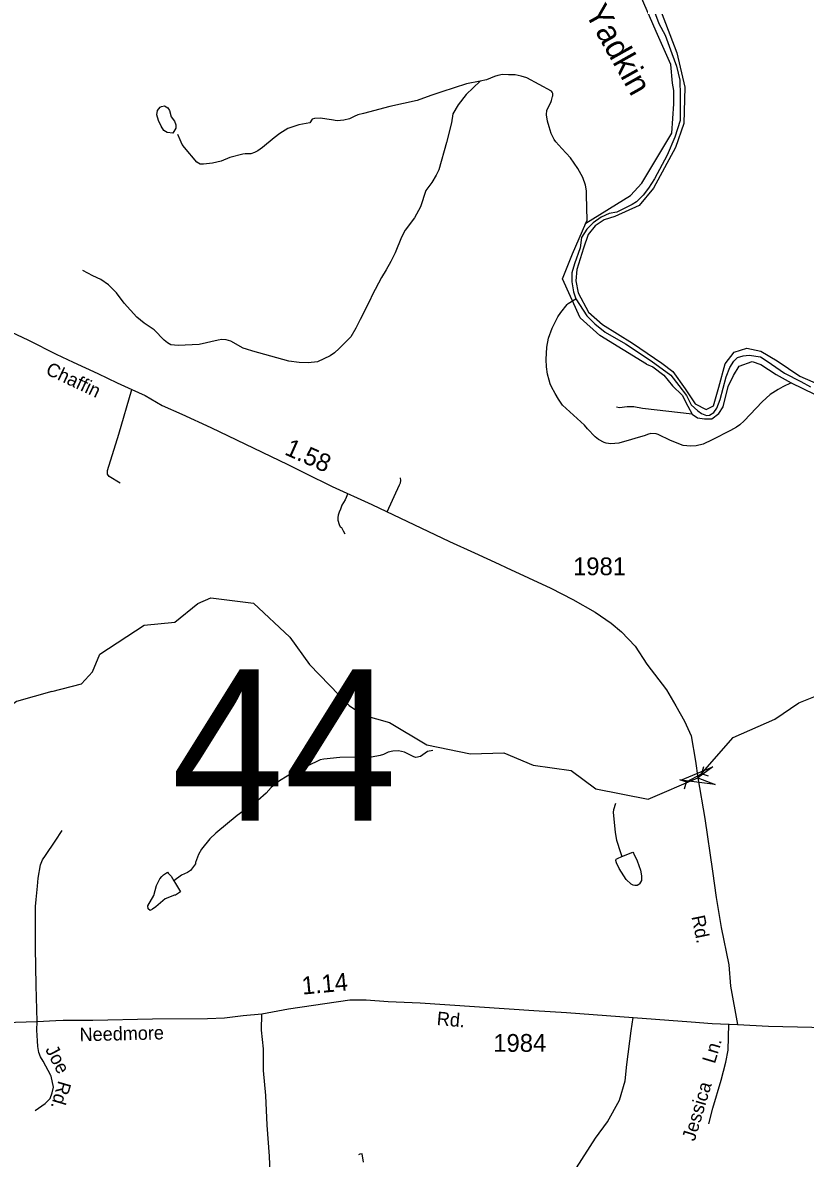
# Model space of a CAD drawing. Extents: x 1473865 to 1648260, y 639067 to 773536.
# Drawn here: x 1518118 to 1523619, y 753147 to 761135 of the extents above; entities that cross this region are included whole.
import ezdxf

# ---------------------------------------------------------------- set-up
doc = ezdxf.new("R2010")
doc.units = 0
for name, color, linetype in [('Exist Boundary Political CountyLine', 7, 'Continuous'), ('Exist Hydrographic Creek Single Shore', 7, 'Continuous'), ('Exist Hydrographic Misc Water Feature', 7, 'Continuous'), ('Exist Hydrographic River Shore', 7, 'Continuous'), ('Exist Hydrographic River Shore Label', 7, 'Continuous'), ('Exist Road Non-System Type 51', 7, 'Continuous'), ('Exist Road Non-System Type 51 Label', 7, 'Continuous'), ('Exist Road Secondary Mileage Hundredths English Label', 7, 'Continuous'), ('Exist Road Secondary Structure Culvert CELL', 7, 'Continuous'), ('Exist Road Secondary Structure Standard Bridge Attributed CELL', 7, 'Continuous'), ('Exist Road Secondary Structure Standard Bridge Number Label', 7, 'Continuous'), ('Exist Road Secondary Type 51 Attributed', 7, 'Continuous'), ('Exist Road Secondary Type 51 Label', 7, 'Continuous'), ('Exist Road Secondary Type 51 Number Label', 7, 'Continuous')]:
    doc.layers.add(name, color=color, linetype=linetype)

msp = doc.modelspace()

# ---------------------------------------------------------------- linework, layer by layer
at = {"layer": 'Exist Boundary Political CountyLine'}
for points in [[(1522545.9, 761249.4), (1522589.6, 761129.8), (1522635.1, 761046.3), (1522681.6, 760919.1), (1522713.9, 760829.8), (1522736.6, 760731.1), (1522740.4, 760622.9), (1522739.5, 760529.9), (1522739.5, 760446.4), (1522701.5, 760330.6), (1522647.5, 760203.4), (1522560.2, 760036.3), (1522516.5, 759971.8), (1522480.5, 759920.5), (1522433, 759875), (1522403.6, 759856), (1522295.5, 759802.8), (1522240.5, 759793.3), (1522185.4, 759766.7), (1522128.5, 759726.9), (1522084.9, 759683.2), (1522046.9, 759624.4), (1522036.5, 759550.3), (1521996.6, 759438.3), (1521979.6, 759375.7), (1521978.6, 759313), (1521989.1, 759242.8), (1522006.1, 759193.4), (1522084.9, 759073.8), (1522139.9, 759016.9), (1522212, 758958), (1522356.2, 758876.4), (1522535.5, 758756.8), (1522674, 758656.2), (1522730.9, 758582.2), (1522784.1, 758511.9), (1522816.3, 758447.4), (1522863.8, 758403.7), (1522890.3, 758386.6), (1522924.5, 758371.4)], [(1522924.5, 758371.4), (1522945.3, 758373.3), (1522977.6, 758392.3), (1522996.6, 758422.7), (1523021.2, 758483.4), (1523063, 758642.9), (1523089.5, 758709.4), (1523116.1, 758753), (1523142.7, 758779.6), (1523182.5, 758791), (1523224.3, 758796.7), (1523304.9, 758783.4), (1523352.3, 758753), (1523473.8, 758669.5), (1523587.6, 758610.6), (1523655.9, 758574.6)]]:
    msp.add_lwpolyline(points, dxfattribs=at)
at = {"layer": 'Exist Hydrographic Creek Single Shore'}
for points in [[(1518323.4, 756430.3), (1518073.7, 756359.7), (1517633.6, 756027.2), (1517019.4, 755738.3), (1516264.6, 755414.7), (1516181.7, 755432.8), (1515878.6, 755780.4), (1515765.6, 755966.4), (1515609.7, 756100.9), (1515352.6, 756230.9), (1515263.6, 756341), (1515299.6, 756540.5), (1515276.7, 756632.9), (1515137.6, 756809.7), (1515139.6, 756934.3), (1515285.7, 757174.3), (1515279.6, 757276.2), (1515173.6, 757458.9), (1514761.7, 757700.2)], [(1518323.4, 756430.3), (1518531.7, 756485), (1518608.7, 756568.8), (1518660.7, 756692.5), (1518971.7, 756896.3), (1519188.7, 756918.1), (1519349.7, 757049.5), (1519441.7, 757090.3), (1519741.7, 757051.5), (1519995.7, 756813.2), (1520134.8, 756620), (1520413.7, 756332.1), (1520512.8, 756264.5), (1520695.7, 756211.5), (1520959.7, 756055.2)], [(1520959.7, 756055.2), (1521266.7, 755993.2), (1521500.7, 755998.3), (1521707.7, 755912.1), (1521973.8, 755873.9), (1522146.7, 755745.6), (1522515.5, 755672.8), (1522865.2, 755823.1), (1523111.8, 756106.9), (1523405.7, 756235.6), (1523573.8, 756350.3), (1523808.8, 756444.1)]]:
    msp.add_lwpolyline(points, dxfattribs=at)
at = {"layer": 'Exist Hydrographic Misc Water Feature'}
for points in [[(1521534.4, 760769), (1521491.6, 760770), (1521459.4, 760762.8), (1521435.2, 760755.3), (1521378.7, 760732.7), (1521333.3, 760722.6)], [(1521844.2, 760618.1), (1521844.6, 760637.8), (1521840.8, 760645.9), (1521834.9, 760654), (1521663, 760746), (1521623.3, 760758.9), (1521579.6, 760767.9), (1521534.4, 760769)], [(1521333.3, 760722.6), (1521236.3, 760630.1), (1521178.7, 760557.5), (1521141.3, 760494.4), (1521131.8, 760430.6), (1521096.7, 760291.6), (1521044.3, 760100.9), (1521025.4, 760061.3), (1520993.4, 760009.7), (1520953, 759955.1), (1520914.4, 759840.1), (1520872.5, 759761.1), (1520806.6, 759674.7), (1520781.5, 759627.3), (1520735.7, 759515.1), (1520706.3, 759454.3), (1520673.8, 759396.3), (1520641, 759342.8), (1520574.2, 759218.4), (1520559.4, 759180.8), (1520490.3, 759046.5), (1520458.9, 758987.2), (1520425.5, 758924.1), (1520343.7, 758844), (1520311, 758812.8), (1520278.5, 758791.6), (1520189.5, 758749.7), (1520125.4, 758743.2), (1520061.4, 758744.7), (1519989.7, 758754.4), (1519735.2, 758824.3), (1519691.4, 758837.3), (1519667.6, 758845.9), (1519580.7, 758893.9), (1519549, 758904.6), (1519517, 758905.4), (1519492.9, 758902), (1519359.1, 758871.7), (1519212, 758864.6), (1519160.1, 758869.8), (1519136.5, 758882.3), (1519112.9, 758900.9), (1519042.5, 758974.5), (1518971.6, 759022.1), (1518920.5, 759063.3), (1518830.7, 759161.4), (1518778.3, 759234.6), (1518721.6, 759289.9), (1518666.5, 759329.1), (1518611.1, 759354.4), (1518540, 759392.1)], [(1521333.3, 760722.6), (1521238, 760704), (1521064.8, 760648.1), (1520988.1, 760621.9), (1520891.4, 760588.2), (1520698.3, 760544.7), (1520513.3, 760497.1), (1520473, 760486.1), (1520448.7, 760474.7), (1520416.4, 760459.4), (1520376.1, 760448.4), (1520328, 760445.5), (1520288.1, 760450.5), (1520208.4, 760462.3), (1520168.4, 760461.2), (1520152.3, 760455.6), (1520135.7, 760430), (1520059.3, 760415.9), (1519982.7, 760389.7), (1519925.9, 760355), (1519885.3, 760325.9), (1519803.7, 760255.9), (1519771.1, 760232.7), (1519746.9, 760221.3), (1519722.7, 760211.8), (1519682.7, 760212.8), (1519666.6, 760209.2), (1519574.1, 760187.3), (1519513.9, 760161.2), (1519453.2, 760146.2), (1519389, 760139.7), (1519365, 760140.3), (1519341.3, 760154.8), (1519255.6, 760256.8), (1519240.1, 760279.1), (1519224.8, 760311.5), (1519208.3, 760348.8)], [(1521909.1, 760248.7), (1521864.9, 760297.5), (1521853.2, 760313.7), (1521834.1, 760354.2), (1521819.3, 760402.5), (1521808.2, 760442.8), (1521801.1, 760486.9), (1521801.9, 760518.9), (1521831.2, 760574.2), (1521835.6, 760587.8), (1521842.1, 760615.3)], [(1519172.9, 760358.4), (1519134.3, 760362.4), (1519110.6, 760377), (1519091.4, 760407.4), (1519072.3, 760447.8), (1519061.1, 760486.1), (1519065.8, 760516), (1519084.4, 760539.5), (1519094.4, 760545.3), (1519114.5, 760548.8), (1519138.3, 760536.3), (1519149.8, 760516), (1519162.8, 760473.7), (1519186.1, 760441.2), (1519195.6, 760417), (1519195, 760393), (1519172.9, 760358.4)], [(1522071.5, 759716.4), (1522087, 759745.6), (1522080.4, 759920.7), (1522081.1, 759952.6), (1522073.9, 759992.7), (1522055.2, 760045.2), (1522020.6, 760109.9), (1521968.3, 760183.1), (1521909.1, 760248.7)], [(1523521, 758601.6), (1523461.9, 758572.9), (1523429.5, 758553.7), (1523372.7, 758519), (1523315.5, 758468.4), (1523190.5, 758335.5), (1523159.9, 758306.2), (1523135.5, 758288.8), (1523094.9, 758265.7), (1522965.4, 758200.8), (1522900.7, 758170.3), (1522852.5, 758159.5), (1522812.4, 758156.4), (1522760.5, 758161.6), (1522671.2, 758195.7), (1522586.3, 758237.7), (1522572.3, 758242), (1522534.4, 758244.9), (1522510.3, 758239.4), (1522494.1, 758231.9), (1522469.9, 758224.4), (1522445.7, 758217), (1522397.4, 758202.1), (1522308.8, 758176.2), (1522252.7, 758173.6), (1522220.9, 758178.3), (1522205, 758182.6), (1522165.4, 758203.6), (1522141.8, 758222.1), (1522089.1, 758277.3), (1522067.7, 758303.8), (1521912.9, 758445.4), (1521883.7, 758486), (1521860.7, 758526.6), (1521835.8, 758573.1), (1521826.2, 758595.3), (1521818.7, 758619.5), (1521807.8, 758663.7), (1521800.9, 758713.9), (1521798.1, 758765.9), (1521802, 758851.8), (1521815.5, 758915.4), (1521839.1, 758986.8), (1521881, 759065.8), (1521901.7, 759097.3), (1521944.9, 759152.2), (1521953.1, 759160), (1522006.1, 759193.4)], [(1522825, 758380.6), (1522474.8, 758421.7), (1522414.6, 758433.6), (1522366.3, 758433.2), (1522314.2, 758425.2), (1522292.2, 758429.6)], [(1521000.2, 756016.6), (1520963.5, 756009), (1520914.7, 755974.2), (1520882.5, 755966.9), (1520866.6, 755971.3), (1520803.3, 756004.8), (1520759.5, 756013.8), (1520719.5, 756010.7), (1520687.3, 756003.5), (1520655, 755988.3), (1520630.8, 755980.8), (1520569.8, 755969.9), (1520346.5, 755967.5), (1520234.1, 755954.1), (1520210, 755950.7), (1520185.8, 755939.3), (1520056.4, 755878.4), (1520032.1, 755866.9), (1519923.3, 755802.6), (1519865.5, 755754.9), (1519828.7, 755715.8), (1519771.5, 755663.2), (1519625.1, 755558.7), (1519476.6, 755435.3), (1519432.6, 755393.3), (1519375.8, 755322.7), (1519354.8, 755283.2), (1519333.5, 755227.7), (1519333.4, 755219.7), (1519298.2, 755172.6), (1519275.9, 755157.1), (1519235.5, 755138), (1519180.5, 755098.8)], [(1522284.7, 755642.4), (1522270.3, 755598.5), (1522267.9, 755582.6), (1522282.7, 755438.3), (1522293.5, 755386.1), (1522319.5, 755297.6), (1522330.8, 755271.2)], [(1522330.8, 755271.2), (1522407.1, 755300.3), (1522411.4, 755293.4), (1522438.2, 755238.8), (1522460.8, 755174.3), (1522467.8, 755134.1), (1522467.1, 755102.2), (1522454.5, 755078.5), (1522448.4, 755072.6), (1522438.3, 755066.9), (1522422.2, 755065.2), (1522410.3, 755067.5), (1522394.4, 755075.9), (1522359.3, 755108.7), (1522311, 755185.8), (1522291.9, 755226.3), (1522288.2, 755242.3), (1522290.4, 755250.2), (1522298.6, 755256), (1522330.8, 755271.2)], [(1519180.5, 755098.8), (1519192.2, 755081.1), (1519226.6, 755020.8), (1519192.3, 754999.2), (1519184.3, 754999.3), (1519119.7, 754972.9), (1519054.4, 754916.4), (1519030, 754899), (1519013.8, 754891.4), (1519000.1, 754901.7), (1518998.6, 754923.7), (1519040.2, 754994.7), (1519057.8, 755066.3), (1519082.9, 755113.6), (1519095.2, 755129.4), (1519107.5, 755141.1), (1519135.4, 755158.9), (1519141.8, 755152.2), (1519161.4, 755131.8), (1519180.5, 755098.8)], [(1520513.9, 753121.1), (1520503.4, 753177.8), (1520487.1, 753175.7), (1520479, 753171.9)]]:
    msp.add_lwpolyline(points, dxfattribs=at)
at = {"layer": 'Exist Hydrographic River Shore'}
for points in [[(1522503.3, 758732.2), (1522176.1, 758934.7), (1522038.1, 759059.5), (1521913.1, 759334.1), (1521983, 759509.2), (1522076.2, 759725.4), (1522391.4, 759919.8), (1522471.2, 760006.3), (1522682.1, 760357.1), (1522694.3, 760564.2), (1522695.9, 760658.4), (1522685, 760709.2), (1522674.8, 760841.5), (1522571.9, 761073.7), (1522461.8, 761328.1)], [(1522606.3, 761210.4), (1522716.3, 760922.3), (1522772.4, 760681), (1522765.3, 760424.7), (1522706.8, 760256), (1522552.3, 759970.2), (1522451.7, 759848.4), (1522281.8, 759772.3), (1522206.9, 759748.9), (1522141.3, 759706.7), (1522092.2, 759645.8), (1522059.4, 759549.8), (1522012.6, 759399.9), (1522005.6, 759317.9), (1522022, 759233.6), (1522094.5, 759097.7), (1522194.8, 759012.2), (1522405.5, 758881), (1522611.4, 758740.4)], [(1522611.4, 758740.4), (1522687.9, 758680.5), (1522774.5, 758558.7), (1522844.7, 758453.3), (1522921.9, 758413.5), (1522973.4, 758439.2), (1523010.9, 758570.4), (1523055.3, 758734.4), (1523118.5, 758816.3), (1523207.5, 758844.5), (1523308.1, 758823.4), (1523422.8, 758755.4), (1523582, 758647.7), (1523818.4, 758544.6)], [(1522503.3, 758732.2), (1522548.8, 758713.2), (1522624.5, 758655.6), (1522685.3, 758581.5), (1522754.4, 758514.1), (1522793.9, 758436.7), (1522825, 758380.6)], [(1522825, 758380.6), (1522862.9, 758354.4), (1522912.2, 758349.5), (1522963.2, 758347.9), (1523012.5, 758385.7), (1523042.1, 758431.8), (1523078.3, 758576.6), (1523114.5, 758652.3), (1523155.6, 758719.8), (1523246, 758752.7), (1523306.9, 758731.3), (1523413.8, 758660.5), (1523521, 758601.6)], [(1523521, 758601.6), (1523684.4, 758521), (1523890, 758458.4), (1524077.4, 758443.6), (1524248.4, 758448.6), (1524474.6, 758517.8), (1524504.2, 758539.2)]]:
    msp.add_lwpolyline(points, dxfattribs=at)
at = {"layer": 'Exist Road Non-System Type 51'}
for points in [[(1518804.1, 757895.1), (1518726.8, 757942.3), (1518715, 757960.3), (1518713.5, 757984.4), (1518794.9, 758241.2), (1518885.6, 758555.6)], [(1520680.4, 757695.3), (1520767.6, 757883.1), (1520774.2, 757898), (1520777.5, 757914.6), (1520774.2, 757934.5)], [(1520404.8, 757822.1), (1520385, 757778.8), (1520361.8, 757740.7), (1520351.9, 757714.2), (1520341.9, 757692.6), (1520337, 757671.1), (1520333.6, 757654.5), (1520333.6, 757636.3), (1520343.6, 757604.8), (1520350.2, 757589.9), (1520358.5, 757583.3), (1520371.7, 757561.8), (1520383.3, 757540.2)], [(1518219.7, 754110.6), (1518211.8, 754362.7), (1518208.2, 754628.7), (1518208.8, 754918.9), (1518211.8, 754966.8), (1518223.3, 755060.5), (1518226.3, 755118.4), (1518243.8, 755212.1), (1518257.4, 755247.5), (1518279, 755277.1), (1518346, 755378.8), (1518395.5, 755454)], [(1519404.1, 752595.2), (1519406, 752741.2), (1519410.8, 752797.1), (1519427.1, 752813), (1519477.3, 752830.2), (1519555.4, 752843), (1519695.5, 752857.2), (1519773.6, 752860), (1519799.8, 752865.7), (1519838, 752885.1), (1519858.5, 752918.7), (1519859.4, 752986.8), (1519853.8, 753163), (1519836.8, 753381.2), (1519827.6, 753589.3), (1519812, 753765.5), (1519810, 753917.6), (1519797.9, 754047.7), (1519799.4, 754163.8)], [(1521991.2, 752424.2), (1521961.5, 752588.7), (1521951.2, 752724.8), (1521954.9, 752846.8), (1521974.2, 752930.6), (1521997.3, 753014.2), (1522012.3, 753079.9), (1522144.9, 753288.1), (1522228.5, 753404.9), (1522312.6, 753555.7), (1522354.4, 753693.1), (1522365.9, 753807), (1522395.3, 754044.7), (1522410.6, 754138.4)], [(1518206.8, 753484.1), (1518276.3, 753533.6), (1518311.6, 753566.9), (1518326.2, 753608.8), (1518334.8, 753648.7), (1518317.8, 753724.9), (1518315.1, 753729.8), (1518261.6, 753831.4), (1518242.6, 753861.1), (1518232.1, 753890.5), (1518224.7, 753932.7), (1518221.4, 753974.7), (1518218.7, 754048.6), (1518219.7, 754110.6)], [(1522942.2, 753390.7), (1522969.7, 753500.4), (1523028.5, 753697.5), (1523062, 753823.1), (1523077.3, 753906.8), (1523082.7, 754091.8)]]:
    msp.add_lwpolyline(points, dxfattribs=at)
at = {"layer": 'Exist Road Secondary Structure Culvert CELL'}
for p, q in [((1522904.6, 755901), (1522891, 755852.1)), ((1522784.1, 755795.5), (1522891, 755852.1)), ((1522939.1, 755835.9), (1522891, 755852.1)), ((1522736, 755811.7), (1522784.1, 755795.5)), ((1522770.5, 755746.6), (1522784.1, 755795.5))]:
    msp.add_line(p, q, dxfattribs=at)
at = {"layer": 'Exist Road Secondary Structure Standard Bridge Attributed CELL'}
msp.add_lwpolyline([(1522986.5, 755776.4), (1522744.4, 755806.2), (1522968.9, 755901.4), (1522865.2, 755823.1)], close=True, dxfattribs=at)
at = {"layer": 'Exist Road Secondary Type 51 Attributed'}
for points in [[(1517908.3, 759018.3), (1518158.2, 758901.4), (1518354.1, 758803.6), (1518473.2, 758747.5), (1518646.1, 758668), (1518781.6, 758602.6), (1518885.6, 758555.6), (1518978.7, 758512.4), (1519098.1, 758443.2), (1519237.2, 758381.9), (1519441.4, 758288), (1519981.8, 758026.4), (1520104.4, 757966.9), (1520292.9, 757872.5), (1520573.3, 757745.2), (1521118.1, 757485.6), (1521295.3, 757405.9), (1521467.1, 757326.1), (1521516.7, 757303), (1521830.1, 757156.3), (1521985.8, 757078.3), (1522141.5, 756988.5), (1522255.3, 756910.6), (1522327.1, 756850.6), (1522423, 756748.8), (1522506.8, 756622.9), (1522644.5, 756443.1), (1522710.4, 756329.3), (1522770.3, 756221.4), (1522818.2, 756119.5), (1522848.1, 755939.8), (1522865.2, 755823.1)], [(1522865.2, 755823.1), (1522914, 755538.3), (1522967.9, 755166.7), (1522991.9, 754981), (1523027.8, 754771.2), (1523081.7, 754507.6), (1523093.7, 754357.7), (1523142.2, 754089.4)], [(1517139.3, 754088.4), (1517271.4, 754090.4), (1517507.5, 754098.4), (1517991.4, 754102.4), (1518219.7, 754110.6), (1518351.3, 754115.9), (1518403.1, 754117.8), (1518611.1, 754118.8), (1519031.1, 754128.9), (1519417.1, 754131.3), (1519537.1, 754135.7), (1519667.3, 754151.6), (1519799.4, 754163.8), (1519986, 754199.2), (1520418.7, 754262.9), (1520532.6, 754261.4), (1520686.4, 754249.1), (1520912.4, 754241.9), (1521711.5, 754186.4), (1521941.1, 754173.1), (1522410.6, 754138.4), (1522818, 754106.6), (1522963.9, 754096.6), (1523142.2, 754089.4)], [(1523142.2, 754089.4), (1523361.5, 754076.8), (1523868.3, 754064), (1524151.5, 754019.4), (1524231.8, 754001.6), (1524379, 753995.6), (1524701.6, 753979.2), (1524825, 753964.4), (1524989.1, 753927.4), (1525136.9, 753911.4), (1525285.5, 753884.8), (1525349.3, 753872.3), (1525391.1, 753863.9)]]:
    msp.add_lwpolyline(points, dxfattribs=at)

# ---------------------------------------------------------------- texts
at = {"layer": 'Exist Hydrographic River Shore Label'}
msp.add_text('Yadkin', height=167.32, rotation=299.28576, dxfattribs=at).set_placement((1522066.6, 761205.3))
at = {"layer": 'Exist Road Non-System Type 51 Label'}
for s, rotation, p in [('Joe', 297.78632, (1518274.2, 753913.1)), ('Ln.', 73.38654, (1522983.8, 753808.4)), ('Rd.', 253.57582, (1518370.1, 753697.8)), ('Jessica', 73.38654, (1522841.8, 753263))]:
    msp.add_text(s, height=95, rotation=rotation, dxfattribs=at).set_placement(p)
at = {"layer": 'Exist Road Secondary Mileage Hundredths English Label'}
for s, rotation, p in [('1.58', 335.94072, (1519952.4, 758100.5)), ('1.14', 5.24831, (1520085, 754298.5))]:
    msp.add_text(s, height=125, rotation=rotation, dxfattribs=at).set_placement(p)
at = {"layer": 'Exist Road Secondary Structure Standard Bridge Number Label'}
msp.add_text('44', height=1066.27, dxfattribs=at).set_placement((1519162.9, 755521.3))
at = {"layer": 'Exist Road Secondary Type 51 Label'}
for s, rotation, p in [('Chaffin', 334.77433, (1518273.2, 758665.5)), ('Rd.', 281.55263, (1522818.7, 754847)), ('Rd.', 354.97331, (1521026.2, 754085.2)), ('Needmore', 1.38039, (1518519.1, 753970))]:
    msp.add_text(s, height=95, rotation=rotation, dxfattribs=at).set_placement(p)
at = {"layer": 'Exist Road Secondary Type 51 Number Label'}
for s, p in [('1981', (1521987.3, 757248.6)), ('1984', (1521426.5, 753896.4))]:
    msp.add_text(s, height=125, dxfattribs=at).set_placement(p)

doc.saveas('drawing.dxf')
